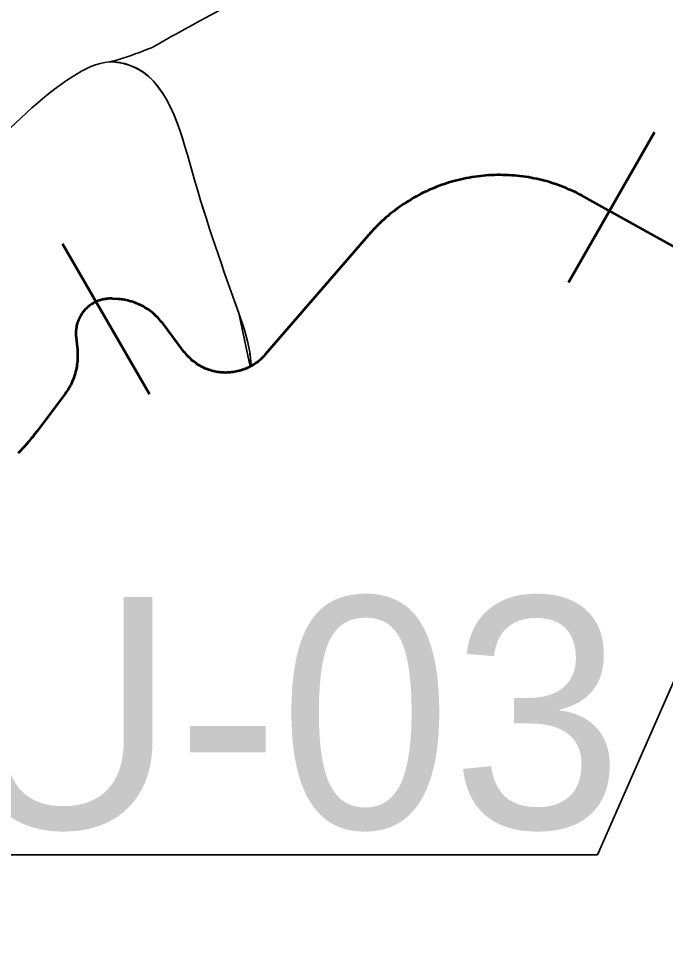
# Model space of a CAD drawing. Extents: x 553962 to 842807, y 8883888 to 9032388.
# Drawn here: x 593171 to 594290, y 8965001 to 8966600 of the extents above; entities that cross this region are included whole.
import ezdxf

# ---------------------------------------------------------------- set-up
doc = ezdxf.new("R2010")
doc.units = 0
doc.header["$LTSCALE"] = 150
for name, color, linetype, lineweight in [('20', 7, 'Continuous', 35), ('40', 7, 'Continuous', 60), ('60', 7, 'Continuous', 53), ('9', 7, 'Continuous', 90)]:
    doc.layers.add(name, color=color, linetype=linetype, lineweight=lineweight)

msp = doc.modelspace()

# ---------------------------------------------------------------- linework, layer by layer
at = {"layer": '20'}
for p, q in [((593328.9, 8966524.7), (593328.9, 8966524.7)), ((593328.9, 8966524.7), (593328.9, 8966524.7)), ((593571.9, 8965997.6), (593552, 8966089.7))]:
    msp.add_line(p, q, dxfattribs=at)
for points in [[(594322.6, 8966194.8), (594149.4, 8966291.2), (594145.1, 8966293.6), (594140.7, 8966295.8), (594136.4, 8966298), (594132, 8966300.2), (594127.5, 8966302.2), (594123, 8966304.2), (594118.5, 8966306.1), (594114, 8966308), (594109.4, 8966309.8), (594104.8, 8966311.4), (594100.2, 8966313.1), (594095.6, 8966314.6), (594090.9, 8966316.1), (594086.2, 8966317.5), (594081.5, 8966318.8), (594076.7, 8966320), (594072, 8966321.2), (594067.2, 8966322.2), (594062.4, 8966323.2), (594057.6, 8966324.2), (594052.8, 8966325), (594047.9, 8966325.8), (594043.1, 8966326.5), (594038.2, 8966327.1), (594033.3, 8966327.6), (594028.5, 8966328), (594023.6, 8966328.4), (594018.7, 8966328.7), (594013.8, 8966328.9), (594008.9, 8966329), (594004, 8966329.1), (593999.1, 8966329.1), (593994.2, 8966328.9), (593989.3, 8966328.8), (593984.4, 8966328.5), (593979.5, 8966328.1), (593974.6, 8966327.7), (593969.8, 8966327.2), (593964.9, 8966326.6), (593960, 8966325.9), (593955.2, 8966325.2), (593950.4, 8966324.3), (593945.6, 8966323.4), (593940.8, 8966322.5), (593936, 8966321.4), (593931.2, 8966320.3), (593926.5, 8966319), (593921.7, 8966317.7), (593917, 8966316.4), (593912.4, 8966314.9), (593907.7, 8966313.4), (593903.1, 8966311.8), (593898.5, 8966310.1), (593893.9, 8966308.4), (593889.3, 8966306.5), (593884.8, 8966304.6), (593880.3, 8966302.7), (593875.9, 8966300.6)], [(594322.6, 8966194.8), (594149.4, 8966291.2), (594145.1, 8966293.6), (594140.7, 8966295.8), (594136.4, 8966298), (594132, 8966300.2), (594127.5, 8966302.2), (594123, 8966304.2), (594118.5, 8966306.1), (594114, 8966308), (594109.4, 8966309.8), (594104.8, 8966311.4), (594100.2, 8966313.1), (594095.6, 8966314.6), (594090.9, 8966316.1), (594086.2, 8966317.5), (594081.5, 8966318.8), (594076.7, 8966320), (594072, 8966321.2), (594067.2, 8966322.2), (594062.4, 8966323.2), (594057.6, 8966324.2), (594052.8, 8966325), (594047.9, 8966325.8), (594043.1, 8966326.5), (594038.2, 8966327.1), (594033.3, 8966327.6), (594028.5, 8966328), (594023.6, 8966328.4), (594018.7, 8966328.7), (594013.8, 8966328.9), (594008.9, 8966329), (594004, 8966329.1), (593999.1, 8966329.1), (593994.2, 8966328.9), (593989.3, 8966328.8), (593984.4, 8966328.5), (593979.5, 8966328.1), (593974.6, 8966327.7), (593969.8, 8966327.2), (593964.9, 8966326.6), (593960, 8966325.9), (593955.2, 8966325.2), (593950.4, 8966324.3), (593945.6, 8966323.4), (593940.8, 8966322.5), (593936, 8966321.4), (593931.2, 8966320.3), (593926.5, 8966319), (593921.7, 8966317.7), (593917, 8966316.4), (593912.4, 8966314.9), (593907.7, 8966313.4), (593903.1, 8966311.8), (593898.5, 8966310.1), (593893.9, 8966308.4), (593889.3, 8966306.5), (593884.8, 8966304.6), (593880.3, 8966302.7), (593875.9, 8966300.6)], [(593875.9, 8966300.6), (593871.5, 8966298.5), (593867.1, 8966296.3), (593862.8, 8966294), (593858.5, 8966291.7), (593854.2, 8966289.3), (593850, 8966286.8), (593845.8, 8966284.3), (593841.6, 8966281.7), (593837.5, 8966279), (593833.5, 8966276.3), (593829.4, 8966273.5), (593825.5, 8966270.6), (593821.6, 8966267.6), (593817.7, 8966264.6), (593813.9, 8966261.6), (593810.1, 8966258.5), (593806.4, 8966255.3), (593802.7, 8966252), (593799.1, 8966248.7), (593795.5, 8966245.3), (593792, 8966241.9), (593788.6, 8966238.4), (593785.2, 8966234.9), (593781.9, 8966231.3), (593778.6, 8966227.7), (593776.4, 8966225.2), (593597.7, 8966018.2), (593595.9, 8966016.2), (593594.1, 8966014.3), (593592.2, 8966012.4), (593590.2, 8966010.5), (593588.2, 8966008.8), (593586.2, 8966007), (593584.1, 8966005.4), (593581.9, 8966003.8), (593579.7, 8966002.3), (593577.4, 8966000.8), (593575.1, 8965999.4), (593572.8, 8965998.1), (593571.9, 8965997.6)], [(593875.9, 8966300.6), (593871.5, 8966298.5), (593867.1, 8966296.3), (593862.8, 8966294), (593858.5, 8966291.7), (593854.2, 8966289.3), (593850, 8966286.8), (593845.8, 8966284.3), (593841.6, 8966281.7), (593837.5, 8966279), (593833.5, 8966276.3), (593829.4, 8966273.5), (593825.5, 8966270.6), (593821.6, 8966267.6), (593817.7, 8966264.6), (593813.9, 8966261.6), (593810.1, 8966258.5), (593806.4, 8966255.3), (593802.7, 8966252), (593799.1, 8966248.7), (593795.5, 8966245.3), (593792, 8966241.9), (593788.6, 8966238.4), (593785.2, 8966234.9), (593781.9, 8966231.3), (593778.6, 8966227.7), (593776.4, 8966225.2), (593597.7, 8966018.2), (593595.9, 8966016.2), (593594.1, 8966014.3), (593592.2, 8966012.4), (593590.2, 8966010.5), (593588.2, 8966008.8), (593586.2, 8966007), (593584.1, 8966005.4), (593581.9, 8966003.8), (593579.7, 8966002.3), (593577.4, 8966000.8), (593575.1, 8965999.4), (593572.8, 8965998.1), (593571.9, 8965997.6)], [(593202.9, 8965885.4), (593250.2, 8965948.1), (593251.9, 8965950.5), (593253.6, 8965953), (593255.3, 8965955.5), (593256.9, 8965958.1), (593258.4, 8965960.7), (593259.9, 8965963.3), (593261.3, 8965966.1), (593262.6, 8965968.8), (593263.8, 8965971.5), (593265, 8965974.3), (593266.1, 8965977.2), (593267.1, 8965980), (593268.1, 8965982.9), (593269, 8965985.8), (593269.7, 8965988.7), (593270.5, 8965991.7), (593271.1, 8965994.7), (593271.7, 8965997.6), (593272.1, 8966000.6), (593272.5, 8966003.6), (593272.9, 8966006.7), (593273.1, 8966009.7), (593273.3, 8966012.7), (593273.3, 8966015.7), (593273.3, 8966018.8), (593273.3, 8966021.8), (593273.1, 8966024.8), (593272.9, 8966027.8), (593272.6, 8966030.9), (593270.5, 8966048), (593270.5, 8966048.4), (593270.3, 8966050.6), (593270.2, 8966052.8), (593270.1, 8966055), (593270.2, 8966057.2), (593270.3, 8966059.3), (593270.5, 8966061.5), (593270.7, 8966063.7), (593271.1, 8966065.9), (593271.5, 8966068), (593272, 8966070.1), (593272.6, 8966072.2), (593273.3, 8966074.3), (593274, 8966076.4), (593274.8, 8966078.4), (593275.7, 8966080.4), (593276.7, 8966082.4), (593277.7, 8966084.3), (593278.8, 8966086.2), (593280, 8966088.1), (593281.2, 8966089.9), (593282.5, 8966091.7), (593283.9, 8966093.4), (593285.3, 8966095), (593286.8, 8966096.6), (593288.4, 8966098.2), (593290, 8966099.7), (593291.6, 8966101.1), (593293.3, 8966102.5), (593295.1, 8966103.8), (593296.9, 8966105.1), (593298.7, 8966106.2), (593300.6, 8966107.3), (593302.5, 8966108.4), (593304.5, 8966109.3), (593306.5, 8966110.2), (593308.5, 8966111.1), (593310.6, 8966111.8), (593312.7, 8966112.5), (593314.8, 8966113.1), (593316.9, 8966113.6), (593319.1, 8966114.1), (593321.2, 8966114.4), (593323.4, 8966114.7), (593325.6, 8966114.9), (593327.8, 8966115.1), (593329.9, 8966115.1), (593332.1, 8966115.1), (593334.3, 8966115), (593343.4, 8966114.3), (593346, 8966114.1), (593348.9, 8966113.8), (593351.8, 8966113.4), (593354.6, 8966112.9), (593357.5, 8966112.4), (593360.3, 8966111.7), (593363.1, 8966111), (593365.9, 8966110.2), (593368.7, 8966109.4), (593371.4, 8966108.5), (593374.1, 8966107.4), (593376.8, 8966106.3), (593379.5, 8966105.2), (593382.1, 8966104), (593384.7, 8966102.7), (593387.2, 8966101.3), (593389.7, 8966099.8), (593392.2, 8966098.3), (593394.6, 8966096.7)], [(593394.6, 8966096.7), (593392.2, 8966098.3), (593389.7, 8966099.8), (593387.2, 8966101.3), (593384.7, 8966102.7), (593382.1, 8966104), (593379.5, 8966105.2), (593376.8, 8966106.4), (593374.1, 8966107.4), (593371.4, 8966108.5), (593368.7, 8966109.4), (593365.9, 8966110.2), (593363.1, 8966111), (593360.3, 8966111.8), (593357.5, 8966112.4), (593354.6, 8966112.9), (593351.8, 8966113.4), (593348.9, 8966113.8), (593346, 8966114.1), (593343.4, 8966114.3), (593334.3, 8966115), (593332.1, 8966115.1), (593329.9, 8966115.1), (593327.8, 8966115.1), (593325.6, 8966114.9), (593323.4, 8966114.7), (593321.2, 8966114.4), (593319.1, 8966114.1), (593316.9, 8966113.6), (593314.8, 8966113.1), (593312.7, 8966112.5), (593310.6, 8966111.8), (593308.5, 8966111.1), (593306.5, 8966110.3), (593304.5, 8966109.4), (593302.5, 8966108.4), (593300.6, 8966107.3), (593298.7, 8966106.2), (593296.9, 8966105.1), (593295.1, 8966103.8), (593293.3, 8966102.5), (593291.6, 8966101.1), (593290, 8966099.7), (593288.4, 8966098.2), (593286.8, 8966096.6), (593285.3, 8966095), (593283.9, 8966093.4), (593282.5, 8966091.7), (593281.2, 8966089.9), (593280, 8966088.1), (593278.8, 8966086.2), (593277.7, 8966084.3), (593276.7, 8966082.4), (593275.7, 8966080.4), (593274.8, 8966078.4), (593274, 8966076.4), (593273.3, 8966074.3), (593272.6, 8966072.3), (593272, 8966070.1), (593271.5, 8966068), (593271.1, 8966065.9), (593270.7, 8966063.7), (593270.5, 8966061.5), (593270.3, 8966059.3), (593270.2, 8966057.2), (593270.1, 8966055), (593270.2, 8966052.8), (593270.3, 8966050.6), (593270.5, 8966048.4), (593270.5, 8966048.1), (593272.6, 8966030.9), (593272.9, 8966027.9), (593273.1, 8966024.8), (593273.3, 8966021.8), (593273.3, 8966018.8), (593273.3, 8966015.7), (593273.3, 8966012.7), (593273.1, 8966009.7), (593272.9, 8966006.7), (593272.5, 8966003.6), (593272.1, 8966000.6), (593271.7, 8965997.6), (593271.1, 8965994.7), (593270.5, 8965991.7), (593269.7, 8965988.8), (593269, 8965985.8), (593268.1, 8965982.9), (593267.1, 8965980), (593266.1, 8965977.2), (593265, 8965974.3), (593263.8, 8965971.6), (593262.6, 8965968.8), (593261.3, 8965966.1), (593259.9, 8965963.4), (593258.4, 8965960.7), (593256.9, 8965958.1), (593255.3, 8965955.5), (593253.6, 8965953), (593251.9, 8965950.5), (593250.2, 8965948.1), (593202.9, 8965885.4)], [(593394.6, 8966096.7), (593397, 8966095.1), (593399.3, 8966093.4), (593401.6, 8966091.6), (593403.9, 8966089.8), (593406.1, 8966087.8), (593408.2, 8966085.9), (593410.3, 8966083.9), (593412.3, 8966081.8), (593414.3, 8966079.7), (593416.2, 8966077.5), (593418, 8966075.2), (593419.8, 8966073), (593457.8, 8966022.7), (593459.1, 8966021.1), (593460.8, 8966019.1), (593462.5, 8966017), (593464.3, 8966015.1), (593466.2, 8966013.1), (593468.2, 8966011.3), (593470.1, 8966009.5), (593472.2, 8966007.7), (593474.3, 8966006.1), (593476.4, 8966004.4), (593478.6, 8966002.9), (593480.8, 8966001.4), (593483.1, 8966000), (593485.4, 8965998.6), (593487.8, 8965997.3), (593490.2, 8965996.1), (593492.6, 8965995), (593495.1, 8965993.9), (593497.6, 8965992.9), (593500.1, 8965992), (593502.6, 8965991.2), (593505.2, 8965990.4), (593507.8, 8965989.7), (593510.4, 8965989.1), (593513, 8965988.6), (593515.7, 8965988.1), (593518.3, 8965987.7), (593521, 8965987.4), (593523.7, 8965987.2), (593526.4, 8965987.1), (593529.1, 8965987), (593531.7, 8965987.1), (593534.4, 8965987.2), (593537.1, 8965987.3), (593539.8, 8965987.6), (593542.4, 8965988), (593545.1, 8965988.4), (593547.7, 8965988.9), (593550.3, 8965989.5), (593552.9, 8965990.1), (593555.5, 8965990.8), (593558.1, 8965991.7), (593560.6, 8965992.5), (593563.1, 8965993.5), (593565.6, 8965994.5), (593568, 8965995.7), (593570.4, 8965996.8), (593572.8, 8965998.1), (593572.9, 8965998.2)], [(593570.4, 8965996.8), (593568, 8965995.7), (593565.6, 8965994.5), (593563.1, 8965993.5), (593560.6, 8965992.5), (593558.1, 8965991.7), (593555.5, 8965990.8), (593552.9, 8965990.1), (593550.3, 8965989.5), (593547.7, 8965988.9), (593545.1, 8965988.4), (593542.4, 8965988), (593539.8, 8965987.6), (593537.1, 8965987.3), (593534.4, 8965987.2), (593531.7, 8965987.1), (593529.1, 8965987), (593526.4, 8965987.1), (593523.7, 8965987.2), (593521, 8965987.4), (593518.3, 8965987.7), (593515.7, 8965988.1), (593513, 8965988.6), (593510.4, 8965989.1), (593507.8, 8965989.7), (593505.2, 8965990.4), (593502.6, 8965991.2), (593500.1, 8965992), (593497.6, 8965992.9), (593495.1, 8965993.9), (593492.6, 8965995), (593490.2, 8965996.1), (593487.8, 8965997.3), (593485.4, 8965998.6), (593483.1, 8966000), (593480.8, 8966001.4), (593478.6, 8966002.9), (593476.4, 8966004.4), (593474.3, 8966006.1), (593472.2, 8966007.7), (593470.1, 8966009.5), (593468.2, 8966011.3), (593466.2, 8966013.1), (593464.3, 8966015.1), (593462.5, 8966017), (593460.8, 8966019.1), (593459.1, 8966021.1), (593457.8, 8966022.7), (593419.8, 8966073), (593418, 8966075.2), (593416.2, 8966077.5), (593414.3, 8966079.7), (593412.3, 8966081.8), (593410.3, 8966083.9), (593408.2, 8966085.9), (593406.1, 8966087.8), (593403.9, 8966089.8), (593401.6, 8966091.6), (593399.3, 8966093.4), (593397, 8966095.1), (593394.6, 8966096.7)], [(593170.5, 8965847.8), (593174.3, 8965851.8), (593178.1, 8965855.8), (593181.8, 8965859.9), (593185.5, 8965864), (593189.1, 8965868.2), (593192.6, 8965872.4), (593196.1, 8965876.7), (593199.5, 8965881), (593202.9, 8965885.4)]]:
    msp.add_lwpolyline(points, dxfattribs=at)
for points in [[(593401.3, 8966549.2), (593457.4, 8966580.7), (593574.9, 8966647.7), (593882.4, 8966955.3), (594054.2, 8967147.2), (594570.9, 8967585.7), (594708.4, 8967819.1), (594979, 8968181.8), (595223.1, 8968243.3), (595369.6, 8968266.8), (595512.5, 8968281.3), (595613.8, 8968355.5), (595669.8, 8968413.4), (595812.7, 8968453.2), (595883.3, 8968424.3), (595910.4, 8968397.1), (595985.3, 8968251.6), (596092, 8968112.3), (596206, 8967965.7), (596395.8, 8967737.7), (596461, 8967670.7), (596509.8, 8967625.5), (596520.6, 8967471.1), (596527.3, 8967458.1)], [(594422, 8966041.3), (594553.1, 8966062.8), (594741.2, 8965986.8), (594969.1, 8966037.4), (595305.5, 8965986.8), (595417.6, 8965798.6), (595696.1, 8965690), (595887.8, 8965828.6), (596057.8, 8965962.5), (596213.3, 8966020.4), (596390.6, 8966313.6), (596387, 8966599.5), (596434, 8966831.2), (596541.4, 8967101.9), (596596.6, 8967263), (596605.6, 8967358.9), (596520.6, 8967471.1), (596509.8, 8967625.5), (596461, 8967670.7), (596395.8, 8967737.7), (596206, 8967965.7), (596092, 8968112.3), (595985.3, 8968251.6), (595910.4, 8968397.1), (595883.3, 8968424.3), (595812.7, 8968453.2), (595669.8, 8968413.4), (595613.8, 8968355.5), (595512.5, 8968281.3), (595369.6, 8968266.8), (595223.1, 8968243.3), (594979, 8968181.8), (594708.4, 8967819.1), (594570.9, 8967585.7), (594054.2, 8967147.2), (593882.4, 8966955.3), (593574.9, 8966647.7), (593457.4, 8966580.7), (593401.3, 8966549.2)], [(593401.3, 8966549.2), (593457.4, 8966580.7), (593574.9, 8966647.7), (593882.4, 8966955.3), (594054.2, 8967147.2), (594570.9, 8967585.7), (594708.4, 8967819.1), (594979, 8968181.8), (595223.1, 8968243.3), (595369.6, 8968266.8), (595512.5, 8968281.3), (595613.8, 8968355.5), (595669.8, 8968413.4), (595803.3, 8968454)], [(593552, 8966089.7), (593471.2, 8966335.1), (593362.5, 8966519.2), (593329.1, 8966524.7), (593265, 8966499.6), (593111.7, 8966365.8), (592966.7, 8966259.8), (592924.9, 8966248.6), (592766.1, 8966262.6), (592512.5, 8966466.2), (592417.7, 8966563.8), (592295.1, 8966549.8), (592143.4, 8966482.6)], [(592143.4, 8966482.6), (592295.1, 8966549.8), (592417.7, 8966563.8), (592512.5, 8966466.2), (592766.1, 8966262.6), (592924.9, 8966248.6), (592966.7, 8966259.8), (593111.7, 8966365.8), (593265, 8966499.6), (593329.1, 8966524.7), (593362.5, 8966519.2), (593471.2, 8966335.1), (593552, 8966089.7)], [(593328.9, 8966524.7), (593344.4, 8966529.1), (593401.3, 8966549.2)], [(593401.3, 8966549.2), (593344.4, 8966529.1), (593328.9, 8966524.7)], [(593328.9, 8966524.7), (593344.4, 8966529.1), (593401.3, 8966549.2)], [(593552, 8966089.7), (593471.2, 8966335.1), (593362.5, 8966519.2), (593329.1, 8966524.7), (593328.9, 8966524.7)], [(593552, 8966089.7), (593471.2, 8966335.1), (593362.5, 8966519.2), (593329.1, 8966524.7), (593328.9, 8966524.7)], [(593573.4, 8965998.5), (593570.9, 8966022.2), (593552, 8966089.7)], [(593552, 8966089.7), (593570.9, 8966022.2), (593572.9, 8966003.8)], [(593552, 8966089.7), (593570.9, 8966022.2), (593573.2, 8965998.2)]]:
    msp.add_spline(points, degree=3, dxfattribs=at)
at = {"layer": '40'}
for p, q in [((594271, 8966403.2), (594122, 8966142.9)), ((593247.3, 8966209.8), (593397.3, 8965950))]:
    msp.add_line(p, q, dxfattribs=at)
at = {"layer": '40', "lineweight": 35}
msp.add_lwpolyline([(594462, 8965811.3), (594172.2, 8965153), (592692, 8965153)], dxfattribs=at)
at = {"layer": '60'}
for points in [[(594322.6, 8966194.8), (594149.4, 8966291.2), (594145.1, 8966293.6), (594140.7, 8966295.8), (594136.4, 8966298), (594132, 8966300.2), (594127.5, 8966302.2), (594123, 8966304.2), (594118.5, 8966306.1), (594114, 8966308), (594109.4, 8966309.8), (594104.8, 8966311.4), (594100.2, 8966313.1), (594095.6, 8966314.6), (594090.9, 8966316.1), (594086.2, 8966317.5), (594081.5, 8966318.8), (594076.7, 8966320), (594072, 8966321.2), (594067.2, 8966322.2), (594062.4, 8966323.2), (594057.6, 8966324.2), (594052.8, 8966325), (594047.9, 8966325.8), (594043.1, 8966326.5), (594038.2, 8966327.1), (594033.3, 8966327.6), (594028.5, 8966328), (594023.6, 8966328.4), (594018.7, 8966328.7), (594013.8, 8966328.9), (594008.9, 8966329), (594004, 8966329.1), (593999.1, 8966329.1), (593994.2, 8966328.9), (593989.3, 8966328.8), (593984.4, 8966328.5), (593979.5, 8966328.1), (593974.6, 8966327.7), (593969.8, 8966327.2), (593964.9, 8966326.6), (593960, 8966325.9), (593955.2, 8966325.2), (593950.4, 8966324.3), (593945.6, 8966323.4), (593940.8, 8966322.5), (593936, 8966321.4), (593931.2, 8966320.3), (593926.5, 8966319), (593921.7, 8966317.7), (593917, 8966316.4), (593912.4, 8966314.9), (593907.7, 8966313.4), (593903.1, 8966311.8), (593898.5, 8966310.1), (593893.9, 8966308.4), (593889.3, 8966306.5), (593884.8, 8966304.6), (593880.3, 8966302.7), (593875.9, 8966300.6)], [(593875.9, 8966300.6), (593871.5, 8966298.5), (593867.1, 8966296.3), (593862.8, 8966294), (593858.5, 8966291.7), (593854.2, 8966289.3), (593850, 8966286.8), (593845.8, 8966284.3), (593841.6, 8966281.7), (593837.5, 8966279), (593833.5, 8966276.3), (593829.4, 8966273.5), (593825.5, 8966270.6), (593821.6, 8966267.6), (593817.7, 8966264.6), (593813.9, 8966261.6), (593810.1, 8966258.5), (593806.4, 8966255.3), (593802.7, 8966252), (593799.1, 8966248.7), (593795.5, 8966245.3), (593792, 8966241.9), (593788.6, 8966238.4), (593785.2, 8966234.9), (593781.9, 8966231.3), (593778.6, 8966227.7), (593776.4, 8966225.2), (593597.7, 8966018.2), (593595.9, 8966016.2), (593594.1, 8966014.3), (593592.2, 8966012.4), (593590.2, 8966010.5), (593588.2, 8966008.8), (593586.2, 8966007), (593584.1, 8966005.4), (593581.9, 8966003.8), (593579.7, 8966002.3), (593577.4, 8966000.8), (593575.1, 8965999.4), (593572.8, 8965998.1), (593570.4, 8965996.8), (593568, 8965995.7), (593565.6, 8965994.5), (593563.1, 8965993.5), (593560.6, 8965992.5), (593558.1, 8965991.7), (593555.5, 8965990.8), (593552.9, 8965990.1), (593550.3, 8965989.5), (593547.7, 8965988.9), (593545.1, 8965988.4), (593542.4, 8965988), (593539.8, 8965987.6), (593537.1, 8965987.3), (593534.4, 8965987.2), (593531.7, 8965987.1), (593529.1, 8965987), (593526.4, 8965987.1), (593523.7, 8965987.2), (593521, 8965987.4), (593518.3, 8965987.7), (593515.7, 8965988.1), (593513, 8965988.6), (593510.4, 8965989.1), (593507.8, 8965989.7), (593505.2, 8965990.4), (593502.6, 8965991.2), (593500.1, 8965992), (593497.6, 8965992.9), (593495.1, 8965993.9), (593492.6, 8965995), (593490.2, 8965996.1), (593487.8, 8965997.3), (593485.4, 8965998.6), (593483.1, 8966000), (593480.8, 8966001.4), (593478.6, 8966002.9), (593476.4, 8966004.4), (593474.3, 8966006.1), (593472.2, 8966007.7), (593470.1, 8966009.5), (593468.2, 8966011.3), (593466.2, 8966013.1), (593464.3, 8966015.1), (593462.5, 8966017), (593460.8, 8966019.1), (593459.1, 8966021.1), (593457.8, 8966022.7), (593419.8, 8966073), (593418, 8966075.2), (593416.2, 8966077.5), (593414.3, 8966079.7), (593412.3, 8966081.8), (593410.3, 8966083.9), (593408.2, 8966085.9), (593406.1, 8966087.8), (593403.9, 8966089.8), (593401.6, 8966091.6), (593399.3, 8966093.4), (593397, 8966095.1), (593394.6, 8966096.7)], [(593394.6, 8966096.7), (593392.2, 8966098.3), (593389.7, 8966099.8), (593387.2, 8966101.3), (593384.7, 8966102.7), (593382.1, 8966104), (593379.5, 8966105.2), (593376.8, 8966106.4), (593374.1, 8966107.4), (593371.4, 8966108.5), (593368.7, 8966109.4), (593365.9, 8966110.2), (593363.1, 8966111), (593360.3, 8966111.8), (593357.5, 8966112.4), (593354.6, 8966112.9), (593351.8, 8966113.4), (593348.9, 8966113.8), (593346, 8966114.1), (593343.4, 8966114.3), (593334.3, 8966115), (593332.1, 8966115.1), (593329.9, 8966115.1), (593327.8, 8966115.1), (593325.6, 8966114.9), (593323.4, 8966114.7), (593321.2, 8966114.4), (593319.1, 8966114.1), (593316.9, 8966113.6), (593314.8, 8966113.1), (593312.7, 8966112.5), (593310.6, 8966111.8), (593308.5, 8966111.1), (593306.5, 8966110.3), (593304.5, 8966109.4), (593302.5, 8966108.4), (593300.6, 8966107.3), (593298.7, 8966106.2), (593296.9, 8966105.1), (593295.1, 8966103.8), (593293.3, 8966102.5), (593291.6, 8966101.1), (593290, 8966099.7), (593288.4, 8966098.2), (593286.8, 8966096.6), (593285.3, 8966095), (593283.9, 8966093.4), (593282.5, 8966091.7), (593281.2, 8966089.9), (593280, 8966088.1), (593278.8, 8966086.2), (593277.7, 8966084.3), (593276.7, 8966082.4), (593275.7, 8966080.4), (593274.8, 8966078.4), (593274, 8966076.4), (593273.3, 8966074.3), (593272.6, 8966072.3), (593272, 8966070.1), (593271.5, 8966068), (593271.1, 8966065.9), (593270.7, 8966063.7), (593270.5, 8966061.5), (593270.3, 8966059.3), (593270.2, 8966057.2), (593270.1, 8966055), (593270.2, 8966052.8), (593270.3, 8966050.6), (593270.5, 8966048.4), (593270.5, 8966048.1), (593272.6, 8966030.9), (593272.9, 8966027.9), (593273.1, 8966024.8), (593273.3, 8966021.8), (593273.3, 8966018.8), (593273.3, 8966015.7), (593273.3, 8966012.7), (593273.1, 8966009.7), (593272.9, 8966006.7), (593272.5, 8966003.6), (593272.1, 8966000.6), (593271.7, 8965997.6), (593271.1, 8965994.7), (593270.5, 8965991.7), (593269.7, 8965988.8), (593269, 8965985.8), (593268.1, 8965982.9), (593267.1, 8965980), (593266.1, 8965977.2), (593265, 8965974.3), (593263.8, 8965971.6), (593262.6, 8965968.8), (593261.3, 8965966.1), (593259.9, 8965963.4), (593258.4, 8965960.7), (593256.9, 8965958.1), (593255.3, 8965955.5), (593253.6, 8965953), (593251.9, 8965950.5), (593250.2, 8965948.1), (593202.9, 8965885.4)], [(593202.9, 8965885.4), (593199.5, 8965881), (593196.1, 8965876.7), (593192.6, 8965872.4), (593189.1, 8965868.2), (593185.5, 8965864), (593181.8, 8965859.9), (593178.1, 8965855.8), (593174.3, 8965851.8), (593170.5, 8965847.8)]]:
    msp.add_lwpolyline(points, dxfattribs=at)
at = {"layer": '9'}
msp.add_spline([(592698.5, 8977198.4), (599903.5, 8973292.7), (608459.2, 8968138.2), (612674.8, 8965332.6), (616842, 8962096.4), (620005, 8958671.2), (621134, 8957974.7), (621473.4, 8956805.3), (621586.2, 8956597.5)], degree=3, dxfattribs=at)

# ---------------------------------------------------------------- texts
at = {"layer": '40'}
msp.add_text('BU-03', height=400, dxfattribs=at).set_placement((592700.9, 8965198.6))

doc.saveas('drawing.dxf')
